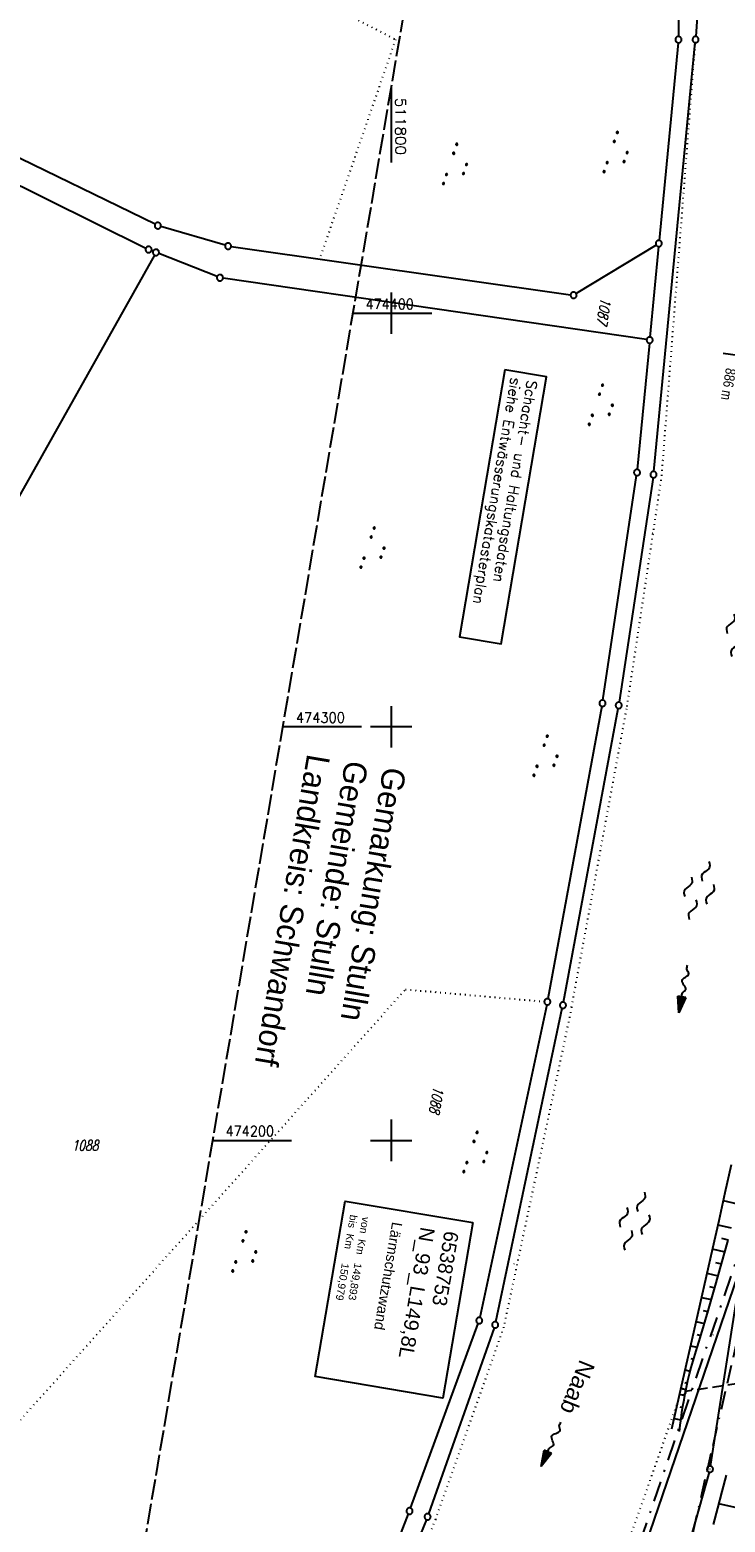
# Model space of a CAD drawing. Extents: x 510526 to 513920, y 467229 to 478797.
# Tile 265 of 467: x 511713 to 511881, y 474108 to 474469. Entities that reach past the tile are written whole.
import ezdxf

# ---------------------------------------------------------------- set-up
doc = ezdxf.new("R2010")
doc.units = 0
doc.header["$LTSCALE"] = 10
doc.header["$MEASUREMENT"] = 0
for name, pattern in [('ACAD_ISO16W100', [73, 15, -6.5, 15, -6.5, 15, -7, 1, -7]), ('AUSGEZOGEN', [0]), ('LT00', [0]), ('LT08', [0.42, 0.2, -0.1, 0.02, -0.1]), ('LT14', [0.6, 0.5, -0.1]), ('PUNKTX2_STR', [0.6, 0.1, -0.5]), ('STRICHLINIE2', [0.375, 0.25, -0.125])]:
    doc.linetypes.add(name, pattern=pattern)
doc.layers.get('0').update_dxf_attribs({"linetype": 'LT00'})
for name, color, linetype in [('--FLIEßRICHTPFEIL', 180, 'Continuous'), ('--WASSER_GRENZE', 180, 'PUNKTX2_STR'), ('--WASSER_NUTZUNG', 180, 'Continuous'), ('-GRA-20W', 20, 'LT00'), ('-Haltung', 182, 'STRICHLINIE2'), ('BAB-KABEL', 220, 'ACAD_ISO16W100'), ('BW_TEXT', 20, 'AUSGEZOGEN'), ('D-D_BESCHRIFT', 182, 'Continuous'), ('DFK_AB_L', 21, 'LT00'), ('DFK_AB_P', 7, 'LT00'), ('DFK_FLUR_NR', 250, 'LT00'), ('DFK_GZPKT', 250, 'LT00'), ('DFK_KATASTER', 250, 'LT00'), ('DFK_NUTZUNG', 250, 'LT00'), ('DFK_NUTZUNGSGRENZE', 70, 'PUNKTX2_STR'), ('DFK_TOPO-SYM', 252, 'LT00'), ('GEMEINDEGRENZE', 3, 'LT08'), ('GEWÄSSERNAME', 255, 'Continuous'), ('GRENZNAME', 250, 'Continuous'), ('V91_BOESCH', 250, 'LT00'), ('V91_BOSCHUNG', 250, 'LT00'), ('V91_RASTER', 250, 'LT00'), ('V91_UK_DURCH', 182, 'LT00')]:
    doc.layers.add(name, color=color, linetype=linetype)
doc.layers.add('-BLATT_91-RAND', color=7, linetype='LT14', plot=False)
doc.styles.add('Beschrift', font='ARIAL.TTF')
doc.styles.add('ROMANS', font='romans.shx', dxfattribs={"width": 0.8})
doc.styles.get("Standard").update_dxf_attribs({"font": 'romans.shx'})
doc.styles.add('UNIR-H', font='unir_h.shx', dxfattribs={"width": 0.8})

# ---------------------------------------------------------------- blocks, each defined once
blk = doc.blocks.new('SYMB7301')
at = {"color": 0, "linetype": 'ByBlock'}
for p, q in [((-0.128693, 0), (0, 0.128693)), ((0, -0.128693), (-0.128693, 0)), ((0, 0.128693), (0.128693, 0)), ((0.128693, 0), (0, -0.128693)), ((0.000059, -0.009738), (0.000059, 0.009897)), ((-0.00901, -0.004339), (-0.002225, -0.009749))]:
    blk.add_line(p, q, dxfattribs=at)
for points in [[(-0.002225, 0.009749), (-0.00901, 0.004339), (-0.00901, -0.004339)], [(0.01, 0), (0.006235, 0.007818), (-0.002225, 0.009749)], [(-0.002225, -0.009749), (0.006235, -0.007818), (0.01, 0)]]:
    blk.add_lwpolyline(points, dxfattribs=at)
blk = doc.blocks.new('SYMB7060')
at = {"color": 0, "linetype": 'ByBlock'}
for p, q in [((-0.26, 0), (0, 0)), ((-0.08, 0.045), (0, 0)), ((0, 0), (-0.08, -0.045))]:
    blk.add_line(p, q, dxfattribs=at)
blk = doc.blocks.new('SYMB7010')
at = {"color": 0, "linetype": 'ByBlock'}
for points in [[(-0.031408, 0.499213), (-0.093728, 0.49134), (-0.15457, 0.475719), (-0.212975, 0.452595), (-0.268021, 0.422333), (-0.31884, 0.385411), (-0.36463, 0.342411), (-0.40467, 0.29401), (-0.438329, 0.240973), (-0.465074, 0.184136), (-0.484486, 0.124395), (-0.496256, 0.062692), (-0.5002, 0)], [(-0.5002, 0), (-0.496256, -0.062692), (-0.484486, -0.124395), (-0.465075, -0.184136), (-0.438329, -0.240973), (-0.404671, -0.29401), (-0.36463, -0.342411), (-0.31884, -0.385411), (-0.268021, -0.422333), (-0.212975, -0.452595), (-0.154571, -0.475719), (-0.093728, -0.49134), (-0.031408, -0.499213), (0.031408, -0.499213)], [(0.5002, 0), (0.496256, 0.062692), (0.484485, 0.124395), (0.465074, 0.184136), (0.438329, 0.240973), (0.40467, 0.29401), (0.36463, 0.342411), (0.31884, 0.385411), (0.268021, 0.422333), (0.212975, 0.452595), (0.15457, 0.475719), (0.093728, 0.49134), (0.031408, 0.499213), (-0.031408, 0.499213)], [(0.031408, -0.499213), (0.093728, -0.491341), (0.15457, -0.475719), (0.212975, -0.452595), (0.268021, -0.422333), (0.31884, -0.385411), (0.36463, -0.342411), (0.404671, -0.294011), (0.438329, -0.240974), (0.465075, -0.184136), (0.484486, -0.124395), (0.496256, -0.062692), (0.500201, 0)]]:
    blk.add_lwpolyline(points, dxfattribs=at)
blk = doc.blocks.new('SYMB0003')
at = {"color": 0, "linetype": 'ByBlock'}
for p, q in [((-0.015712, 0), (0.010166, 0.012015)), ((0, -0.021257), (-0.015712, 0)), ((0.010166, 0.012015), (0, -0.021257))]:
    blk.add_line(p, q, dxfattribs=at)
for points in [[(-0.031395, 0.499013), (-0.093691, 0.491144), (-0.154509, 0.475528), (-0.21289, 0.452414), (-0.267913, 0.422164), (-0.318712, 0.385257), (-0.364484, 0.342274), (-0.404509, 0.293893), (-0.438154, 0.240877), (-0.464888, 0.184062), (-0.484292, 0.124345), (-0.496058, 0.062667), (-0.5, 0)], [(-0.5, 0), (-0.496058, -0.062667), (-0.484292, -0.124345), (-0.464888, -0.184062), (-0.438154, -0.240877), (-0.404509, -0.293893), (-0.364485, -0.342274), (-0.318712, -0.385257), (-0.267914, -0.422164), (-0.21289, -0.452414), (-0.154509, -0.475529), (-0.093691, -0.491144), (-0.031395, -0.499014), (0.031395, -0.499014)], [(0.5, 0), (0.496057, 0.062667), (0.484292, 0.124345), (0.464888, 0.184062), (0.438153, 0.240877), (0.404509, 0.293893), (0.364484, 0.342274), (0.318712, 0.385257), (0.267913, 0.422164), (0.21289, 0.452414), (0.154509, 0.475528), (0.093691, 0.491144), (0.031395, 0.499013), (-0.031395, 0.499013)], [(0.031395, -0.499014), (0.093691, -0.491144), (0.154509, -0.475529), (0.21289, -0.452414), (0.267914, -0.422164), (0.318712, -0.385257), (0.364485, -0.342274), (0.404509, -0.293893), (0.438154, -0.240877), (0.464889, -0.184062), (0.484292, -0.124345), (0.496058, -0.062667), (0.5, 0)]]:
    blk.add_lwpolyline(points, dxfattribs=at)
blk = doc.blocks.new('SYMB7250')
at = {"color": 0, "linetype": 'ByBlock'}
for points in [[(-0.74, 0), (-0.698333, 0.028889), (-0.656667, 0.051111), (-0.615, 0.06), (-0.573333, 0.051111), (-0.531667, 0.028889), (-0.49, 0)], [(-0.49, 0), (-0.448333, -0.028889), (-0.406667, -0.051111), (-0.365, -0.06), (-0.323333, -0.051111), (-0.281667, -0.028889), (-0.24, 0)], [(-0.25, 0.28), (-0.208333, 0.308889), (-0.166667, 0.331111), (-0.125, 0.34), (-0.083333, 0.331111), (-0.041667, 0.308889), (0, 0.28)], [(0, 0.28), (0.041667, 0.251111), (0.083333, 0.228889), (0.125, 0.22), (0.166667, 0.228889), (0.208333, 0.251111), (0.25, 0.28)], [(0.24, 0), (0.281667, 0.028889), (0.323333, 0.051111), (0.365, 0.06), (0.406667, 0.051111), (0.448333, 0.028889), (0.49, 0)], [(0.49, 0), (0.531667, -0.028889), (0.573333, -0.051111), (0.615, -0.06), (0.656667, -0.051111), (0.698333, -0.028889), (0.74, 0)], [(-0.25, -0.28), (-0.208333, -0.251111), (-0.166667, -0.228889), (-0.125, -0.22), (-0.083333, -0.228889), (-0.041667, -0.251111), (0, -0.28)], [(0, -0.28), (0.041667, -0.308889), (0.083333, -0.331111), (0.125, -0.34), (0.166667, -0.331111), (0.208333, -0.308889), (0.25, -0.28)]]:
    blk.add_lwpolyline(points, dxfattribs=at)
blk = doc.blocks.new('FLIEßRICHTPFEIL')
at = {"layer": '--FLIEßRICHTPFEIL'}
blk.add_hatch(color=256, dxfattribs=at).paths.add_polyline_path([(-1.95, 0.4875), (-1.95, -0.4875), (0, 0)])
for p, q in [((-1.95, 0.4875), (-1.95, -0.4875)), ((-1.95, 0.4875), (0, 0)), ((0, 0), (-1.95, -0.4875))]:
    blk.add_line(p, q, dxfattribs=at)
at = {"layer": '--FLIEßRICHTPFEIL', "start_tangent": (-1, 0), "end_tangent": (-1, 0)}
blk.add_spline([(-1.95, 0), (-2.4375, 0), (-2.925, 0.325), (-3.4125, 0), (-3.9, -0.325), (-4.3875, 0), (-4.875, 0.325), (-5.3625, 0), (-5.85, 0)], degree=3, dxfattribs=at)
blk = doc.blocks.new('SYMB1107')
at = {"color": 0, "linetype": 'ByBlock'}
for points in [[(-0.2, 0), (-0.196157, 0.039018), (-0.184776, 0.076537), (-0.166294, 0.111114), (-0.141421, 0.141421), (-0.111114, 0.166294), (-0.076537, 0.184776), (-0.039018, 0.196157), (0, 0.2)], [(0, 0.2), (0.039018, 0.196157), (0.076537, 0.184776), (0.111114, 0.166294), (0.141421, 0.141421), (0.166294, 0.111114), (0.184776, 0.076537), (0.196157, 0.039018), (0.2, 0)]]:
    blk.add_lwpolyline(points, dxfattribs=at)
blk = doc.blocks.new('SYMB7111')
at = {"color": 0, "linetype": 'ByBlock'}
for p, q in [((-0.13, 0.202919), (-0.13, 0.177081)), ((-0.125, 0.172895), (-0.125, 0.207105)), ((-0.12, 0.209164), (-0.12, 0.170836)), ((-0.115, 0.170204), (-0.115, 0.209796)), ((-0.11, 0.209164), (-0.11, 0.170836)), ((-0.105, 0.172895), (-0.105, 0.207105)), ((-0.1, 0.202919), (-0.1, 0.177081)), ((-0.095, 0.189874), (-0.095, 0.190146)), ((0.1, 0.202919), (0.1, 0.177081)), ((0.105, 0.172895), (0.105, 0.207105)), ((0.11, 0.209164), (0.11, 0.170836)), ((0.115, 0.170204), (0.115, 0.209796)), ((0.12, 0.209164), (0.12, 0.170836)), ((0.125, 0.172895), (0.125, 0.207105)), ((0.13, 0.202919), (0.13, 0.177081)), ((0.135, 0.189874), (0.135, 0.190146)), ((-0.515, -0.177081), (-0.515, -0.202919)), ((-0.51, -0.207105), (-0.51, -0.172895)), ((-0.505, -0.170836), (-0.505, -0.209164)), ((-0.5, -0.209796), (-0.5, -0.170204)), ((-0.495, -0.170836), (-0.495, -0.209164)), ((-0.49, -0.207105), (-0.49, -0.172895)), ((-0.485, -0.177081), (-0.485, -0.202919)), ((-0.48, -0.190126), (-0.48, -0.189854)), ((-0.285, -0.177081), (-0.285, -0.202919)), ((-0.28, -0.207105), (-0.28, -0.172895)), ((-0.275, -0.170836), (-0.275, -0.209164)), ((-0.27, -0.209796), (-0.27, -0.170204)), ((-0.265, -0.170836), (-0.265, -0.209164)), ((-0.26, -0.207105), (-0.26, -0.172895)), ((-0.255, -0.177081), (-0.255, -0.202919)), ((-0.25, -0.190126), (-0.25, -0.189854)), ((0.255, -0.177081), (0.255, -0.202919)), ((0.26, -0.207105), (0.26, -0.172895)), ((0.265, -0.170836), (0.265, -0.209164)), ((0.27, -0.209796), (0.27, -0.170204)), ((0.275, -0.170836), (0.275, -0.209164)), ((0.28, -0.207105), (0.28, -0.172895)), ((0.285, -0.177081), (0.285, -0.202919)), ((0.29, -0.190126), (0.29, -0.189854)), ((0.485, -0.177081), (0.485, -0.202919)), ((0.49, -0.207105), (0.49, -0.172895)), ((0.495, -0.170836), (0.495, -0.209164)), ((0.5, -0.209796), (0.5, -0.170204)), ((0.505, -0.170836), (0.505, -0.209164)), ((0.51, -0.207105), (0.51, -0.172895)), ((0.515, -0.177081), (0.515, -0.202919)), ((0.52, -0.190126), (0.52, -0.189854))]:
    blk.add_line(p, q, dxfattribs=at)
for points in [[(-0.095, 0.19), (-0.096981, 0.198678), (-0.10253, 0.205637), (-0.11055, 0.209499), (-0.11945, 0.209499), (-0.12747, 0.205637), (-0.133019, 0.198678), (-0.135, 0.19), (-0.133019, 0.181322), (-0.12747, 0.174363), (-0.11945, 0.170501), (-0.11055, 0.170501), (-0.10253, 0.174363), (-0.096981, 0.181322), (-0.095, 0.19)], [(0.135, 0.19), (0.133019, 0.198678), (0.12747, 0.205637), (0.11945, 0.209499), (0.11055, 0.209499), (0.10253, 0.205637), (0.096981, 0.198678), (0.095, 0.19), (0.096981, 0.181322), (0.10253, 0.174363), (0.11055, 0.170501), (0.11945, 0.170501), (0.12747, 0.174363), (0.133019, 0.181322), (0.135, 0.19)], [(-0.48, -0.19), (-0.481981, -0.181322), (-0.48753, -0.174363), (-0.49555, -0.170501), (-0.50445, -0.170501), (-0.51247, -0.174363), (-0.518019, -0.181322), (-0.52, -0.19), (-0.518019, -0.198678), (-0.51247, -0.205637), (-0.50445, -0.209499), (-0.49555, -0.209499), (-0.48753, -0.205637), (-0.481981, -0.198678), (-0.48, -0.19)], [(-0.25, -0.19), (-0.251981, -0.181322), (-0.25753, -0.174363), (-0.26555, -0.170501), (-0.27445, -0.170501), (-0.28247, -0.174363), (-0.288019, -0.181322), (-0.29, -0.19), (-0.288019, -0.198678), (-0.28247, -0.205637), (-0.27445, -0.209499), (-0.26555, -0.209499), (-0.25753, -0.205637), (-0.251981, -0.198678), (-0.25, -0.19)], [(0.29, -0.19), (0.288019, -0.181322), (0.28247, -0.174363), (0.27445, -0.170501), (0.26555, -0.170501), (0.25753, -0.174363), (0.251981, -0.181322), (0.25, -0.19), (0.251981, -0.198678), (0.25753, -0.205637), (0.26555, -0.209499), (0.27445, -0.209499), (0.28247, -0.205637), (0.288019, -0.198678), (0.29, -0.19)], [(0.52, -0.19), (0.518019, -0.181322), (0.51247, -0.174363), (0.50445, -0.170501), (0.49555, -0.170501), (0.48753, -0.174363), (0.481981, -0.181322), (0.48, -0.19), (0.481981, -0.198678), (0.48753, -0.205637), (0.49555, -0.209499), (0.50445, -0.209499), (0.51247, -0.205637), (0.518019, -0.198678), (0.52, -0.19)]]:
    blk.add_lwpolyline(points, dxfattribs=at)

msp = doc.modelspace()

# ---------------------------------------------------------------- linework, layer by layer
at = {"layer": '--WASSER_GRENZE', "ltscale": 0.2}
for p, q in [((511865.37, 474360.75), (511873.46, 474465.46)), ((511856.98, 474304.93), (511865.37, 474360.75)), ((511843.58, 474232.2), (511856.98, 474304.93)), ((511843.58, 474232.2), (511827.15, 474154.83)), ((511827.15, 474154.83), (511810.68, 474108.36)), ((511837.65, 474047.55), (511869.12, 474136.26)), ((511810.68, 474108.36), (511796.1, 474072.6))]:
    msp.add_line(p, q, dxfattribs=at)
at = {"layer": '-BLATT_91-RAND'}
msp.add_lwpolyline([(511838.11, 474679.99), (511714.55, 473950.38), (511997.52, 473902.46), (512121.08, 474632.07), (511838.11, 474679.99)], dxfattribs=at)
at = {"layer": '-GRA-20W', "flags": 128}
msp.add_lwpolyline([(511916.36, 474395.14), (511915.04, 474385.5), (511880.19, 474390.29)], dxfattribs=at)
at = {"layer": '-Haltung'}
msp.add_line((511961.67, 474152.8), (511871.05, 474139.26), dxfattribs=at)
at = {"layer": 'BAB-KABEL', "ltscale": 0.03, "flags": 128}
msp.add_lwpolyline([(513339.84, 477816.32), (513312.27, 477774.65), (513284.67, 477733), (513252.5, 477694.41), (513223.88, 477653.5), (513195.8, 477612.12), (513167.63, 477570.87), (513139.88, 477529.3), (513111.79, 477487.92), (513083.81, 477446.45), (513055.84, 477404.98), (513022.49, 477355.03), (513000.51, 477321.52), (512973.12, 477279.62), (512945.42, 477237.87), (512917.58, 477196.22), (512879.16, 477137.5), (512858.34, 477103.22), (512837.39, 477068.95), (512811.45, 477026.06), (512784.2, 476983.9), (512756.65, 476941.56), (512731.12, 476898.63), (512706.39, 476854.96), (512681.95, 476811.1), (512658.87, 476770.39), (512633.74, 476723.05), (512609.82, 476678.97), (512586.03, 476634.72), (512574.46, 476609.04), (512565.77, 476584.24), (512545.21, 476542.92), (512523.45, 476497.74), (512501.77, 476452.47), (512480.25, 476407.17), (512458.85, 476361.79), (512438.56, 476315.94), (512418.18, 476270.12), (512378.72, 476177.83), (512359.89, 476131.36), (512341.35, 476084.78), (512322.58, 476038.31), (512304.82, 475991.34), (512287.68, 475944.24), (512270.28, 475897.17), (512254.12, 475849.7), (512237.77, 475802.28), (512221.53, 475754.82), (512205.86, 475707.19), (512190.78, 475659.38), (512175.78, 475611.52), (512161.52, 475563.42), (512145.69, 475515.8), (512137.73, 475496.07), (512130.63, 475467.92), (512119.03, 475418.91), (512105.58, 475370.55), (512100.73, 475351.1), (512084.18, 475320.51), (512082.62, 475318.67), (512071.99, 475296.24), (512062.06, 475264.37), (512059.32, 475232.9), (512061.87, 475193.18), (512054.82, 475143.1), (512045.69, 475099.99), (512036.29, 475050.9), (512027.27, 475001.72), (512018.22, 474952.55), (512008.9, 474903.42), (512000.14, 474854.23), (511992.36, 474804.85), (511985.27, 474755.37), (511977.39, 474700.85), (511969.41, 474646.42), (511966.53, 474615.2), (511972.8, 474604.79), (511970.05, 474596.16), (511959.57, 474586.37), (511941.91, 474517.48), (511936.85, 474477.77), (511926.66, 474399.73), (511919.97, 474355.38), (511910.09, 474296.61), (511899.45, 474238.13), (511883.78, 474152.68), (511870.29, 474094), (511857.13, 474053.88), (511852.78, 474012.45), (511853.17, 473966.86), (511852.49, 473957.15), (511851.31, 473949.66), (511841.69, 473942.06), (511825.82, 473895.23), (511826.65, 473894.12), (511810.9, 473851.95), (511793.57, 473805.03), (511775.28, 473758.36), (511755.12, 473712.47), (511734.05, 473667.01), (511712.23, 473621.97), (511689.5, 473577.27), (511665.16, 473533.5), (511639.85, 473490.24), (511612.91, 473448.14), (511601.59, 473431.81), (511558.05, 473366.07), (511514.89, 473306.01), (511484.06, 473267.45), (511450.63, 473224.7), (511393.07, 473164.53), (511363.02, 473132.87), (511308.52, 473076.45), (511275.57, 473040.36), (511243.01, 473009.33), (511235.22, 472986.05), (511231.03, 472981.06), (511075.99, 472813.11), (511070.24, 472807.3), (511057.8, 472797.51), (511038.03, 472769.96), (511010.69, 472730.53), (510983.88, 472687.19), (510959.58, 472643.76), (510934.3, 472604.33), (510904.8, 472574.33), (510913.91, 472558.29), (510911.7, 472550.67), (510911.23, 472549.24), (510895.97, 472514.71), (510882.66, 472477.92), (510872.4, 472460.75), (510857.5, 472432.35), (510836.1, 472381.12), (510836.28, 472368.89), (510832.94, 472355.97), (510830.18, 472332.03), (510848.22, 472325.54), (510838.51, 472271.42), (510831.97, 472215.43), (510830.7, 472169.39), (510828.83, 472118.66), (510829.08, 472067.62), (510833.95, 472011.74), (510842.44, 471951.44), (510849.98, 471906.34), (510856.18, 471866.27), (510867.23, 471812.82), (510879.85, 471762.88), (510891.51, 471713.81), (510903.79, 471665.07), (510916.06, 471616.28), (510929.64, 471568.08), (510950.96, 471501.37), (510971.61, 471429.82), (510974.35, 471422.76), (510989.55, 471366.87), (511004.5, 471314.2), (511016.36, 471270.84), (511026.28, 471232.42), (511039.24, 471184.15), (511056.6, 471116.88), (511065.91, 471078.27), (511077.6, 471030.01), (511089.22, 470981.62), (511098.91, 470932.89), (511107.16, 470884.03), (511116.15, 470835.04), (511125.08, 470786.06), (511133.15, 470736.97), (511137.3, 470706.32), (511129.89, 470689.71), (511129.54, 470684.61), (511132.44, 470671.58), (511143.11, 470670.95), (511145.78, 470638.26), (511151.08, 470588.89), (511155.98, 470539.42), (511159.51, 470489.78), (511162.63, 470440.14), (511165.94, 470390.62), (511167.84, 470340.94), (511167.81, 470291.24), (511167.77, 470272.42), (511169.19, 470243.96), (511168.97, 470223.34), (511163.73, 470203.87), (511151.46, 470170.12), (511152.4, 470145.76), (511161.63, 470107.32), (511162.26, 470078.65), (511157.08, 470021.39), (511153.97, 469975.78), (511150.23, 469924.11), (511146.61, 469878.37), (511141.04, 469826.73), (511133.85, 469745.04), (511131.82, 469700.02), (511128.93, 469655.17), (511125.19, 469595.29), (511130.66, 469554.69), (511130.4, 469544.67), (511121.69, 469477.4)], dxfattribs=at)
at = {"layer": 'BW_TEXT'}
msp.add_lwpolyline([(511819.68, 474180.09), (511812.49, 474137.63), (511781.65, 474142.85), (511788.84, 474185.31)], close=True, dxfattribs=at)
at = {"layer": 'D-D_BESCHRIFT'}
msp.add_lwpolyline([(511827.43, 474386.36), (511816.5, 474321.79), (511826.58, 474320.08), (511837.51, 474384.65)], close=True, dxfattribs=at)
at = {"layer": 'DFK_AB_L'}
for p, q in [((511877.13, 474121.22), (511884.75, 474170.06)), ((511876.81, 474119.76), (511854.65, 474041.26))]:
    msp.add_line(p, q, dxfattribs=at)
at = {"layer": 'DFK_KATASTER'}
for p, q in [((511870.46, 474557.18), (511869.4, 474466.94)), ((511879.52, 474556.31), (511873.57, 474466.96)), ((511742.93, 474421.54), (511598.13, 474492.22)), ((511597.42, 474486.98), (511740.71, 474415.75)), ((511863.43, 474361.75), (511873.45, 474465.46)), ((511869.32, 474465.44), (511864.72, 474417.65)), ((511759.87, 474416.46), (511744.32, 474421)), ((511742.79, 474414.07), (511655.26, 474258.15)), ((511742.46, 474414.99), (511742.08, 474415.15)), ((511757.92, 474408.88), (511743.86, 474414.44)), ((511761.33, 474416.14), (511843.31, 474404.5)), ((511864.01, 474416.51), (511844.69, 474404.78)), ((511864.58, 474416.15), (511862.51, 474394.27)), ((511861.7, 474393.63), (511759.36, 474408.49)), ((511862.37, 474392.77), (511859.45, 474362.25)), ((511851.14, 474306.44), (511859.27, 474360.76)), ((511863.25, 474360.26), (511855.07, 474305.93)), ((511850.89, 474304.96), (511837.86, 474234.25)), ((511841.62, 474233.41), (511854.82, 474304.45)), ((511837.56, 474232.78), (511821.42, 474157.15)), ((511825.27, 474156.11), (511841.32, 474231.94)), ((511884.63, 474170.09), (511842.43, 474046.71)), ((511804.68, 474111.05), (511821, 474155.72)), ((511824.86, 474154.67), (511809.03, 474109.67)), ((511790.99, 474075.88), (511804.15, 474109.65)), ((511808.5, 474108.27), (511794.63, 474074.14))]:
    msp.add_line(p, q, dxfattribs=at)
at = {"layer": 'DFK_NUTZUNGSGRENZE', "ltscale": 0.2}
for p, q in [((511684.41, 474526.61), (511801.03, 474466.26)), ((511801.03, 474466.26), (511782.67, 474413.11)), ((511659.25, 474075.09), (511803.44, 474236.5)), ((511803.44, 474236.5), (511836.97, 474233.57))]:
    msp.add_line(p, q, dxfattribs=at)
at = {"layer": 'GEMEINDEGRENZE', "ltscale": 2.5, "flags": 128}
msp.add_lwpolyline([(512449.04, 475402.04), (512420.18, 475407.56), (512394.81, 475414.05), (512349.27, 475430.89), (512332.55, 475438.84), (512267.81, 475490.73), (512251.31, 475522.19), (512242.37, 475555.3), (512229.97, 475584.98), (512227.01, 475610.4), (512238.86, 475661.14), (512275.55, 475791.69), (512297.96, 475860.4), (512299.32, 475864.34), (512322.1, 475898.59), (512340.39, 475931.96), (512366.59, 476019.31), (512318.09, 476028.59), (512312.28, 476031.12), (512305.69, 476033.81), (512287.82, 475996.96), (512243.16, 475928.69), (512232.75, 475919.29), (512200.58, 475820.9), (512193.73, 475799.02), (512174.8, 475704.06), (512153.08, 475591.51), (512137.53, 475520.72), (512131.52, 475505.41), (512079.51, 475365.74), (512045.16, 475285.06), (511996.85, 475193.51), (511968.58, 475139.95), (511923.93, 475031.14), (511909.15, 474966.23), (511901.23, 474898.74), (511940.21, 474729.59), (511948.11, 474671.17), (511959.93, 474649.28), (511949.37, 474579.35), (511923.59, 474424.01), (511922.29, 474397.28), (511902.07, 474265.53), (511883.42, 474171.19), (511840.83, 474046.67), (511811.06, 474002.19), (511789.86, 473974.02), (511738.64, 473910.57), (511734.93, 473905.97), (511711.9, 473880.46), (511676.78, 473841.54), (511661.06, 473825.37), (511656.15, 473820.18), (511647.79, 473811.31), (511604.86, 473771.83), (511589.09, 473758.2), (511554.15, 473690.45), (511530.62, 473670.04), (511510.61, 473640.16), (511417.15, 473647.45), (511399.93, 473617.63), (511399.3, 473598.99), (511391.57, 473572.16), (511385.53, 473532.59), (511382.42, 473506.57), (511379.56, 473490.69), (511376.76, 473467.53), (511377.2, 473446.76), (511375.16, 473429.8), (511374.8, 473404.87), (511375.41, 473387.27), (511377.46, 473378.27), (511379.75, 473364.15), (511381.83, 473342.87), (511384.51, 473307.86), (511383.01, 473292.21), (511378.94, 473272.5), (511363.92, 473241.63), (511343.54, 473221.82), (511333.86, 473218.85), (511320.58, 473208.55), (511312.84, 473198.8), (511304.61, 473186.13), (511295.34, 473174.25), (511276.67, 473143.26), (511247.06, 473107.83), (511220.15, 473075.52), (511209.96, 473060.18), (511192.69, 473040.29), (511159.71, 473009.47), (511137.79, 472985.62), (511138.23, 472997.66), (511133.95, 473001.3), (511127.75, 472996.4), (511117.54, 472978.81), (511095.45, 472960.68), (511068.72, 472945.37), (511062.62, 472935.67), (511054.27, 472932.27), (511004.99, 472918.68), (510993.39, 472905.55), (510985.6, 472889.86), (510969.16, 472866.89), (510956.82, 472847.22), (510952.63, 472840.3), (510942.14, 472834.76), (510925.19, 472825.03), (510922.97, 472827.25), (510875.46, 472874.79), (510825.13, 472925.2), (510821.3, 472929.06), (510869.78, 472985.54), (510927.92, 473053.12), (510935.97, 473062.47), (510982.9, 473117.01), (510983.35, 473117.61), (510990.27, 473126.7), (510995.26, 473137.2), (510997.98, 473148.98), (510999.63, 473159.45), (511014.29, 473252.43)], dxfattribs=at)
at = {"layer": 'V91_BOESCH'}
for points in [[(511882.12, 474194.09), (511880.62, 474187.33), (511879.11, 474180.57), (511877.59, 474173.81), (511876.07, 474167.05), (511874.55, 474160.29), (511873.02, 474153.54), (511871.26, 474145.75), (511869.5, 474137.95), (511867.74, 474130.16)], [(511869.61, 474129.61), (511869.82, 474131.15), (511870.03, 474132.68), (511870.24, 474134.21), (511870.48, 474135.74), (511870.73, 474137.26), (511871, 474138.78), (511871.31, 474140.29), (511871.67, 474141.9), (511872.07, 474143.51), (511872.49, 474145.1), (511872.94, 474146.7), (511873.4, 474148.29), (511873.88, 474149.87), (511874.36, 474151.46), (511874.85, 474153.04), (511876.55, 474158.74), (511878.21, 474164.44), (511879.81, 474170.16), (511881.37, 474175.88)], [(511877.83, 474107.1), (511878.91, 474111.08), (511879.97, 474115.05), (511881.01, 474119.04)]]:
    msp.add_lwpolyline(points, dxfattribs=at)
at = {"layer": 'V91_BOSCHUNG'}
for p, q in [((511880.19, 474185.44), (511883.66, 474184.67)), ((511878.89, 474179.59), (511882.15, 474178.86)), ((511879.81, 474176.31), (511881.38, 474175.95)), ((511877.57, 474173.73), (511880.6, 474173.05)), ((511878.36, 474170.48), (511879.81, 474170.16)), ((511876.26, 474167.88), (511879, 474167.26)), ((511874.94, 474162.02), (511877.36, 474161.48)), ((511876.89, 474164.66), (511878.19, 474164.37)), ((511875.39, 474158.85), (511876.51, 474158.6)), ((511873.62, 474156.17), (511875.65, 474155.72)), ((511873.87, 474153.04), (511874.78, 474152.84)), ((511872.29, 474150.32), (511873.91, 474149.96)), ((511872.34, 474147.23), (511873.05, 474147.08)), ((511870.97, 474144.47), (511872.24, 474144.18)), ((511870.92, 474141.4), (511871.53, 474141.27)), ((511869.65, 474138.61), (511870.92, 474138.33)), ((511868.33, 474132.76), (511869.99, 474132.39)), ((511869.7, 474135.53), (511870.42, 474135.37)), ((511898.25, 474107.79), (511879.18, 474112.09))]:
    msp.add_line(p, q, dxfattribs=at)
at = {"layer": 'V91_RASTER'}
for p, q in [((511800, 474454.96), (511800, 474436.46)), ((511800, 474405), (511800, 474395)), ((511790.69, 474400), (511809.79, 474400)), ((511800, 474305), (511800, 474295)), ((511792.85, 474300), (511773.76, 474300)), ((511805, 474300), (511795, 474300)), ((511800, 474205), (511800, 474195)), ((511756.82, 474200), (511775.91, 474200)), ((511795, 474200), (511805, 474200))]:
    msp.add_line(p, q, dxfattribs=at)

# ---------------------------------------------------------------- block references
at = {"layer": '--FLIEßRICHTPFEIL', "zscale": 2}
for p, xscale, yscale, rotation in [((511869.5, 474230.85), 1.999999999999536, 2.00000000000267, 259.7068396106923), ((511836.2, 474121.13), 2.000000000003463, 1.999999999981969, 245.8657146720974)]:
    msp.add_blockref('FLIEßRICHTPFEIL', p, dxfattribs=dict(at, xscale=xscale, yscale=yscale, rotation=rotation))
at = {"layer": '--WASSER_NUTZUNG', "xscale": 9.999999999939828, "yscale": 10.00000000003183, "zscale": 10, "rotation": 251.2882999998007}
for p in [(511884.64, 474324.02), (511874.37, 474260.4), (511858.78, 474180.48)]:
    msp.add_blockref('SYMB7250', p, dxfattribs=at)
at = {"layer": 'DFK_AB_P', "xscale": 1.499999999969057, "yscale": 1.5, "zscale": 1.5, "rotation": 251.2881100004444}
msp.add_blockref('SYMB0003', (511877.01, 474120.48), dxfattribs=at)
at = {"layer": 'DFK_GZPKT', "xscale": 1.499999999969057, "yscale": 1.5, "zscale": 1.5, "rotation": 251.2881100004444}
for p in [(511869.39, 474466.19), (511873.52, 474466.21), (511743.6, 474421.21), (511864.65, 474416.9), (511741.38, 474415.42), (511743.16, 474414.72), (511760.59, 474416.25), (511758.62, 474408.6), (511844.05, 474404.39), (511862.44, 474393.52), (511859.38, 474361.5), (511863.36, 474361), (511851.03, 474305.7), (511854.96, 474305.19), (511837.72, 474233.51), (511841.48, 474232.67), (511821.26, 474156.42), (511825.11, 474155.38), (511804.42, 474110.35), (511808.78, 474108.96)]:
    msp.add_blockref('SYMB7010', p, dxfattribs=at)
at = {"layer": 'DFK_KATASTER', "xscale": 0.09999999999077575, "yscale": 0.09999999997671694, "zscale": 0.1, "rotation": 225.0014300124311}
msp.add_blockref('SYMB7060', (511800.44, 474408.76), dxfattribs=at)
at = {"layer": 'DFK_NUTZUNG', "yscale": 10, "zscale": 10, "rotation": 251.28826}
for p, xscale in [((511854.82, 474438.4), 9.99999999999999), ((511816.02, 474435.52), 9.99999999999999), ((511851.24, 474377.28), 9.99999999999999), ((511796.08, 474342.73), 10), ((511837.88, 474292.4), 10), ((511820.93, 474196.57), 10), ((511765.1, 474172.52), 10)]:
    msp.add_blockref('SYMB7111', p, dxfattribs=dict(at, xscale=xscale))
at = {"layer": 'DFK_TOPO-SYM', "xscale": 0.1, "yscale": 0.1, "zscale": 0.1, "rotation": 359.99968}
for p in [(511863.09, 474346.75), (511829.61, 474170.14), (511877.72, 474152.98)]:
    msp.add_blockref('SYMB7301', p, dxfattribs=at)
at = {"layer": 'V91_UK_DURCH', "xscale": 4.000000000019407, "yscale": 4.000000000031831, "zscale": 4, "rotation": 277.5861164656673}
msp.add_blockref('SYMB1107', (511870.31, 474139.15), dxfattribs=at)

# ---------------------------------------------------------------- texts
at = {"layer": '-GRA-20W', "style": 'Beschrift', "width": 0.8}
msp.add_text(' 886 m', height=2.5, rotation=260.4459, dxfattribs=at).set_placement((511881.01, 474387.66))
at = {"layer": 'BW_TEXT', "insert": (511816.34, 474177.66), "char_height": 2, "width": 37.5546, "attachment_point": 1, "rotation": 260.388, "style": 'Beschrift'}
msp.add_mtext('{\\Funir_o|c0;\\H1.75x;6538753}\\P{\\H1.75x;N_93_L149,8L\\W0.8;\\P\\H0.3714x;\\W1;\\P\\H1.924x;Lärmschutzwand\\P\\H0.1999x;\\P\\H3.602x;\\Pvon  Km   149,893\\Pbis  Km     150,979}', dxfattribs=at)
at = {"layer": 'D-D_BESCHRIFT', "style": 'ROMANS'}
for s, p in [('siehe Entwässerungskatasterplan', (511828.95, 474384.58)), ('Schacht- und Haltungsdaten', (511832.87, 474383.94))]:
    msp.add_text(s, height=2.5, rotation=260.388, dxfattribs=at).set_placement(p)
at = {"layer": 'DFK_FLUR_NR', "oblique": 13.754, "width": 0.75}
for s, rotation, p in [('1087', 260.388, (511850.69, 474403.87)), ('1088', 260.388, (511810.25, 474213.15)), ('1088', -0.0003, (511722.83, 474197.53))]:
    msp.add_text(s, height=2.5, rotation=rotation, dxfattribs=at).set_placement(p)
at = {"layer": 'GEWÄSSERNAME', "style": 'Beschrift'}
msp.add_text('Naab', height=4, rotation=248.0824, dxfattribs=at).set_placement((511845.62, 474147.2))
at = {"layer": 'GRENZNAME', "insert": (511803.65, 474289.58), "char_height": 5.6, "width": 89.3696, "attachment_point": 1, "rotation": 260.388, "style": 'UNIR-H'}
msp.add_mtext('{\\W1;Gemarkung: Stulln\\PGemeinde: Stulln\\PLandkreis: Schwandorf}', dxfattribs=at)
at = {"layer": 'V91_RASTER'}
for s, rotation, width, p in [(' 511800', 270.001, 1.076, (511801, 474453.96)), (' 474400', 0.001, 0.902, (511792.29, 474401)), (' 474300', 0.001, 0.924, (511775.35, 474301)), (' 474200', 0.001, 0.911, (511758.41, 474201))]:
    msp.add_text(s, height=2.5, rotation=rotation, dxfattribs=dict(at, width=width)).set_placement(p)

doc.saveas('drawing.dxf')
